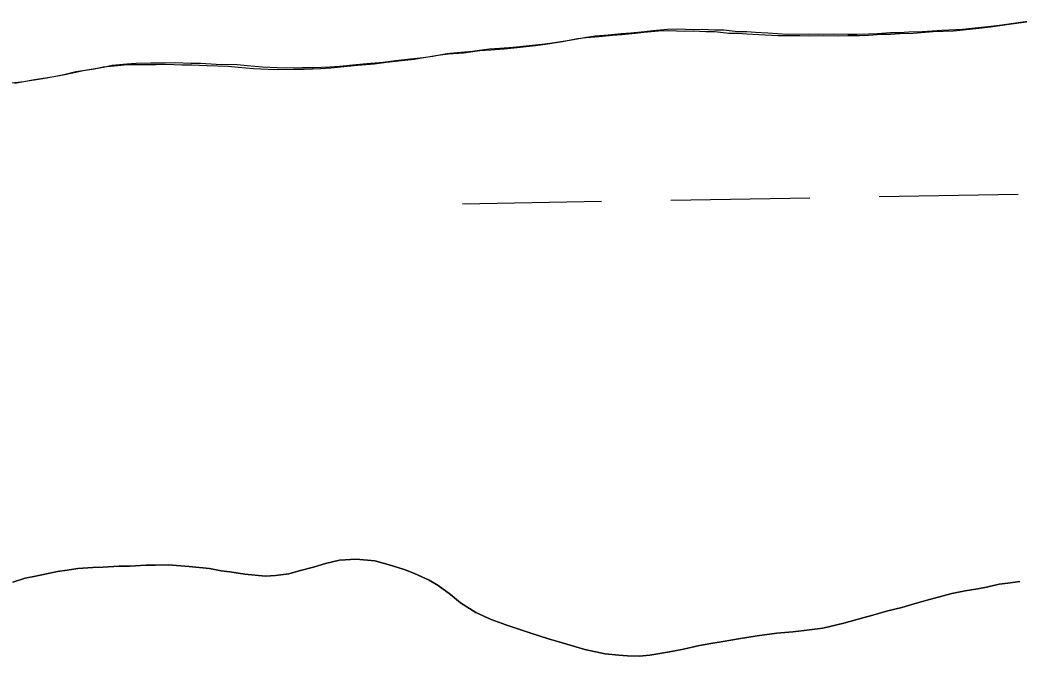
# Model space of a CAD drawing. Extents: x 3887375 to 3925618, y 296674 to 322633.
# Drawn here: x 3921870.8 to 3922100.9, y 315118.9 to 315265.4 of the extents above; entities that cross this region are included whole.
import ezdxf

# ---------------------------------------------------------------- set-up
doc = ezdxf.new("R2010")
doc.units = 0
doc.layers.add('V-TOPO-SHOR', color=7, linetype='Continuous')
doc.layers.add('V-WETL-SWMP', color=7, linetype='Continuous')

msp = doc.modelspace()

# ---------------------------------------------------------------- linework, layer by layer
at = {"layer": 'V-TOPO-SHOR'}
for points in [[(3921926.69, 315254.57), (3921930.07, 315254.43), (3921932.32, 315254.37), (3921935.88, 315254.41), (3921938.4, 315254.43), (3921942.21, 315254.56), (3921944.46, 315254.76), (3921948.27, 315255.15), (3921950.7, 315255.35), (3921954.51, 315255.65), (3921957.28, 315256.03), (3921960.05, 315256.32), (3921963.69, 315256.71), (3921965.94, 315257.08), (3921969.15, 315257.64), (3921971.48, 315257.92), (3921975.04, 315258.22), (3921978.85, 315258.7), (3921981.36, 315258.9), (3921984.39, 315259.1), (3921987.42, 315259.4), (3921991.67, 315259.88), (3921993.92, 315260.16), (3921997.81, 315260.81), (3922001.27, 315261.46), (3922003.27, 315261.74), (3922006.3, 315261.95), (3922009.33, 315262.24), (3922011.5, 315262.44), (3922014.62, 315262.73), (3922016.61, 315262.93), (3922019.98, 315263.23), (3922022.33, 315263.34), (3922025.88, 315263.2), (3922027.96, 315263.23), (3922030.83, 315263.09), (3922032.91, 315263.11), (3922036.12, 315262.71), (3922038.2, 315262.73), (3922040.2, 315262.58), (3922043.06, 315262.44), (3922047.49, 315262.14), (3922052.52, 315262.2), (3922054.69, 315262.13), (3922058.07, 315262.17), (3922061.45, 315262.12), (3922063.53, 315262.15), (3922066.22, 315262.17), (3922068.3, 315262.29), (3922071.33, 315262.49), (3922073.41, 315262.51), (3922075.49, 315262.62), (3922078.61, 315262.74), (3922083.21, 315263.06), (3922087.89, 315263.28), (3922090.14, 315263.48), (3922093.69, 315263.87), (3922096.38, 315264.15), (3922100.7, 315264.81), (3922105.21, 315265.38)], [(3921868.28, 315250.8), (3921871.75, 315251.18), (3921874.17, 315251.65), (3921878.15, 315252.3), (3921880.75, 315252.76), (3921883, 315253.22), (3921885.76, 315253.85), (3921890.09, 315254.51), (3921892.08, 315254.96), (3921895.46, 315255.26), (3921897.62, 315255.46), (3921901.01, 315255.49), (3921904.3, 315255.53), (3921906.56, 315255.56), (3921910.2, 315255.42), (3921912.46, 315255.45), (3921916.01, 315255.23), (3921920.87, 315255.11), (3921923.13, 315254.87), (3921926.69, 315254.57)], [(3921869.19, 315135.96), (3921872.04, 315136.85), (3921874.38, 315137.31), (3921879.48, 315138.41), (3921881.73, 315138.7), (3921884.15, 315139.07), (3921887.62, 315139.28), (3921889.95, 315139.39), (3921893.68, 315139.61), (3921896.19, 315139.64), (3921899.83, 315139.85), (3921901.99, 315139.87), (3921904.94, 315139.9), (3921909.8, 315139.52), (3921914.48, 315139.06), (3921917.17, 315138.57), (3921919.17, 315138.33), (3921922.64, 315137.76), (3921927.41, 315137.29), (3921929.66, 315137.49), (3921932.78, 315137.87), (3921935.11, 315138.5), (3921938.4, 315139.41), (3921941.16, 315140.22), (3921944.45, 315140.95), (3921948.26, 315141.25), (3921952.59, 315140.86), (3921956.42, 315139.78), (3921959.55, 315138.77), (3921961.73, 315137.93), (3921965.04, 315136.41), (3921967.13, 315135.13), (3921970.01, 315133.08), (3921972.29, 315131.2), (3921975.78, 315128.9), (3921979.35, 315127.29), (3921982.74, 315126.12), (3921985.7, 315125.11), (3921988.22, 315124.27), (3921992.57, 315122.84), (3921996.74, 315121.68), (3922000.92, 315120.42), (3922005.61, 315119.44)], [(3922005.61, 315119.44), (3922008.73, 315119.12), (3922010.73, 315118.97), (3922013.41, 315118.92), (3922015.92, 315119.12), (3922018.17, 315119.49), (3922021.29, 315120.04), (3922023.62, 315120.5), (3922027.34, 315121.32), (3922029.93, 315121.78), (3922032.79, 315122.25), (3922036.33, 315122.9), (3922040.57, 315123.55), (3922045.16, 315124.2), (3922048.79, 315124.51), (3922051.39, 315124.79), (3922055.72, 315125.36), (3922060.56, 315126.45), (3922065.22, 315127.81), (3922067.21, 315128.35), (3922070.41, 315129.25), (3922073.95, 315130.07), (3922076.2, 315130.79), (3922079.48, 315131.69), (3922083.46, 315132.77), (3922085.44, 315133.32), (3922088.47, 315133.96), (3922091.41, 315134.42), (3922093.4, 315134.79), (3922096.34, 315135.43), (3922098.33, 315135.71), (3922101.1, 315136.09)]]:
    msp.add_lwpolyline(points, dxfattribs=at)
at = {"layer": 'V-WETL-SWMP'}
for p, q in [((3922014.53, 315262.56), (3922017.91, 315262.85)), ((3922017.91, 315262.85), (3922020.25, 315262.97)), ((3922020.25, 315262.97), (3922023.81, 315262.83)), ((3922023.81, 315262.83), (3922025.89, 315262.86)), ((3922025.89, 315262.86), (3922028.75, 315262.71)), ((3922028.75, 315262.71), (3922030.83, 315262.74)), ((3922030.83, 315262.74), (3922034.04, 315262.34)), ((3922081.13, 315262.69), (3922085.81, 315262.91)), ((3922085.81, 315262.91), (3922088.06, 315263.11)), ((3922088.06, 315263.11), (3922091.61, 315263.49)), ((3922091.61, 315263.49), (3922094.3, 315263.78)), ((3922094.3, 315263.78), (3922098.63, 315264.44)), ((3922098.63, 315264.44), (3922103.13, 315265.01)), ((3921991.84, 315259.79), (3921995.74, 315260.44)), ((3921995.74, 315260.44), (3921999.2, 315261.09)), ((3921999.2, 315261.09), (3922001.19, 315261.37)), ((3922001.19, 315261.37), (3922004.22, 315261.58)), ((3922004.22, 315261.58), (3922007.25, 315261.87)), ((3922007.25, 315261.87), (3922009.42, 315262.07)), ((3922009.42, 315262.07), (3922012.54, 315262.36)), ((3922012.54, 315262.36), (3922014.53, 315262.56)), ((3922034.04, 315262.34), (3922036.13, 315262.36)), ((3922036.13, 315262.36), (3922038.12, 315262.21)), ((3922038.12, 315262.21), (3922040.98, 315262.07)), ((3922040.98, 315262.07), (3922045.41, 315261.77)), ((3922045.41, 315261.77), (3922050.44, 315261.83)), ((3922050.44, 315261.83), (3922052.61, 315261.76)), ((3922052.61, 315261.76), (3922055.99, 315261.8)), ((3922055.99, 315261.8), (3922059.37, 315261.75)), ((3922059.37, 315261.75), (3922061.45, 315261.77)), ((3922061.45, 315261.77), (3922064.14, 315261.8)), ((3922064.14, 315261.8), (3922066.22, 315261.91)), ((3922066.22, 315261.91), (3922069.25, 315262.12)), ((3922069.25, 315262.12), (3922071.33, 315262.14)), ((3922071.33, 315262.14), (3922073.42, 315262.25)), ((3922073.42, 315262.25), (3922076.54, 315262.37)), ((3922076.54, 315262.37), (3922081.13, 315262.69)), ((3921972.96, 315257.85), (3921976.77, 315258.33)), ((3921976.77, 315258.33), (3921979.28, 315258.53)), ((3921979.28, 315258.53), (3921982.31, 315258.73)), ((3921982.31, 315258.73), (3921985.35, 315259.03)), ((3921985.35, 315259.03), (3921989.59, 315259.51)), ((3921989.59, 315259.51), (3921991.84, 315259.79)), ((3921955.21, 315255.66), (3921957.98, 315255.95)), ((3921957.98, 315255.95), (3921961.62, 315256.34)), ((3921961.62, 315256.34), (3921963.87, 315256.71)), ((3921963.87, 315256.71), (3921967.07, 315257.26)), ((3921967.07, 315257.26), (3921969.41, 315257.55)), ((3921969.41, 315257.55), (3921972.96, 315257.85)), ((3921883.69, 315253.48), (3921888.02, 315254.14)), ((3921888.02, 315254.14), (3921890, 315254.59)), ((3921890, 315254.59), (3921893.38, 315254.89)), ((3921893.38, 315254.89), (3921895.55, 315255.09)), ((3921895.55, 315255.09), (3921898.93, 315255.13)), ((3921898.93, 315255.13), (3921902.23, 315255.16)), ((3921902.23, 315255.16), (3921904.48, 315255.19)), ((3921904.48, 315255.19), (3921908.12, 315255.05)), ((3921908.12, 315255.05), (3921910.38, 315255.08)), ((3921910.38, 315255.08), (3921913.94, 315254.86)), ((3921913.94, 315254.86), (3921918.79, 315254.74)), ((3921918.79, 315254.74), (3921921.05, 315254.5)), ((3921921.05, 315254.5), (3921924.61, 315254.19)), ((3921924.61, 315254.19), (3921927.99, 315254.06)), ((3921927.99, 315254.06), (3921930.25, 315254)), ((3921930.25, 315254), (3921933.8, 315254.04)), ((3921933.8, 315254.04), (3921936.32, 315254.06)), ((3921936.32, 315254.06), (3921940.13, 315254.19)), ((3921940.13, 315254.19), (3921942.39, 315254.39)), ((3921942.39, 315254.39), (3921946.2, 315254.78)), ((3921946.2, 315254.78), (3921948.62, 315254.98)), ((3921948.62, 315254.98), (3921952.43, 315255.28)), ((3921952.43, 315255.28), (3921955.21, 315255.66)), ((3921869.67, 315250.81), (3921872.09, 315251.27)), ((3921872.09, 315251.27), (3921876.07, 315251.93)), ((3921876.07, 315251.93), (3921878.67, 315252.39)), ((3921878.67, 315252.39), (3921880.92, 315252.85)), ((3921880.92, 315252.85), (3921883.69, 315253.48)), ((3921972.72, 315223.07), (3922004.72, 315223.62)), ((3922020.72, 315223.89), (3922052.71, 315224.44)), ((3922068.71, 315224.72), (3922100.7, 315225.27)), ((3921944.45, 315140.95), (3921941.16, 315140.22)), ((3921948.26, 315141.25), (3921944.45, 315140.95)), ((3921952.59, 315140.86), (3921948.26, 315141.25)), ((3921956.42, 315139.78), (3921952.59, 315140.86)), ((3921881.73, 315138.69), (3921879.48, 315138.41)), ((3921884.15, 315139.07), (3921881.73, 315138.69)), ((3921887.62, 315139.28), (3921884.15, 315139.07)), ((3921889.95, 315139.39), (3921887.62, 315139.28)), ((3921893.68, 315139.61), (3921889.95, 315139.39)), ((3921896.19, 315139.64), (3921893.68, 315139.61)), ((3921899.83, 315139.85), (3921896.19, 315139.64)), ((3921901.99, 315139.87), (3921899.83, 315139.85)), ((3921904.94, 315139.9), (3921901.99, 315139.87)), ((3921909.8, 315139.52), (3921904.94, 315139.9)), ((3921914.48, 315139.06), (3921909.8, 315139.52)), ((3921917.17, 315138.57), (3921914.48, 315139.06)), ((3921919.17, 315138.33), (3921917.17, 315138.57)), ((3921935.11, 315138.5), (3921932.78, 315137.87)), ((3921938.4, 315139.41), (3921935.11, 315138.5)), ((3921941.16, 315140.22), (3921938.4, 315139.41)), ((3921959.55, 315138.77), (3921956.42, 315139.78)), ((3921961.73, 315137.93), (3921959.55, 315138.77)), ((3921872.04, 315136.85), (3921869.19, 315135.96)), ((3921874.38, 315137.31), (3921872.04, 315136.85)), ((3921879.48, 315138.41), (3921874.38, 315137.31)), ((3921922.64, 315137.76), (3921919.17, 315138.33)), ((3921927.41, 315137.29), (3921922.64, 315137.76)), ((3921929.67, 315137.49), (3921927.41, 315137.29)), ((3921932.78, 315137.87), (3921929.67, 315137.49)), ((3921965.04, 315136.41), (3921961.73, 315137.93)), ((3921967.13, 315135.13), (3921965.04, 315136.41)), ((3921970.01, 315133.08), (3921967.13, 315135.13)), ((3922088.47, 315133.96), (3922085.44, 315133.32)), ((3922091.41, 315134.42), (3922088.47, 315133.96)), ((3922093.4, 315134.79), (3922091.41, 315134.42)), ((3922096.34, 315135.43), (3922093.4, 315134.79)), ((3922098.33, 315135.71), (3922096.34, 315135.43)), ((3922101.1, 315136.09), (3922098.33, 315135.71)), ((3921972.29, 315131.2), (3921970.01, 315133.08)), ((3922079.48, 315131.69), (3922076.2, 315130.79)), ((3922083.46, 315132.77), (3922079.48, 315131.69)), ((3922085.44, 315133.32), (3922083.46, 315132.77)), ((3921975.78, 315128.9), (3921972.29, 315131.2)), ((3922073.95, 315130.07), (3922070.41, 315129.25)), ((3922076.2, 315130.79), (3922073.95, 315130.07)), ((3921979.35, 315127.29), (3921975.78, 315128.9)), ((3921982.74, 315126.12), (3921979.35, 315127.29)), ((3922065.22, 315127.81), (3922060.56, 315126.45)), ((3922067.21, 315128.35), (3922065.22, 315127.81)), ((3922070.41, 315129.25), (3922067.21, 315128.35)), ((3921985.7, 315125.11), (3921982.74, 315126.12)), ((3921988.22, 315124.27), (3921985.7, 315125.11)), ((3922051.39, 315124.79), (3922048.79, 315124.51)), ((3922055.72, 315125.36), (3922051.39, 315124.79)), ((3922060.56, 315126.45), (3922055.72, 315125.36)), ((3921992.57, 315122.85), (3921988.22, 315124.27)), ((3921996.74, 315121.68), (3921992.57, 315122.85)), ((3922036.33, 315122.9), (3922032.79, 315122.25)), ((3922040.57, 315123.55), (3922036.33, 315122.9)), ((3922045.16, 315124.2), (3922040.57, 315123.55)), ((3922048.79, 315124.51), (3922045.16, 315124.2)), ((3922000.92, 315120.42), (3921996.74, 315121.68)), ((3922005.61, 315119.44), (3922000.92, 315120.42)), ((3922023.62, 315120.5), (3922021.29, 315120.04)), ((3922027.34, 315121.32), (3922023.62, 315120.5)), ((3922029.93, 315121.78), (3922027.34, 315121.32)), ((3922032.79, 315122.25), (3922029.93, 315121.78)), ((3922008.73, 315119.12), (3922005.61, 315119.44)), ((3922010.73, 315118.97), (3922008.73, 315119.12)), ((3922013.41, 315118.92), (3922010.73, 315118.97)), ((3922015.92, 315119.12), (3922013.41, 315118.92)), ((3922018.17, 315119.49), (3922015.92, 315119.12)), ((3922021.29, 315120.04), (3922018.17, 315119.49))]:
    msp.add_line(p, q, dxfattribs=at)

doc.saveas('drawing.dxf')
